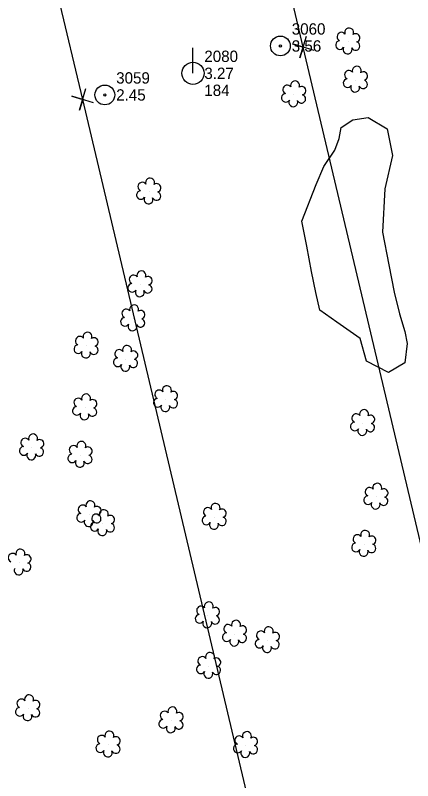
# Model space of a CAD drawing. Extents: x 3040896 to 3051146, y 687568 to 732976.
# Drawn here: x 3048191.2 to 3048278.9, y 702554.4 to 702723.2 of the extents above; entities that cross this region are included whole.
import ezdxf

# ---------------------------------------------------------------- set-up
doc = ezdxf.new("R2010")
doc.units = 0
for name, color, linetype in [('Exist Other Culture Anchor (Guy Wire) CELL', 7, 'Continuous'), ('Exist Other Culture Anchor (Guy Wire) Cogo Elevation', 7, 'Continuous'), ('Exist Other Culture Anchor (Guy Wire) Cogo Number', 7, 'Continuous'), ('Exist Property Corner CELL', 7, 'Continuous'), ('Exist Right of Way Easement Line', 7, 'Continuous'), ('Exist Right of Way Line', 7, 'Continuous'), ('Exist Utilities Power Pole CELL', 7, 'Continuous'), ('Exist Utilities Power Pole Cogo Comment', 7, 'Continuous'), ('Exist Utilities Power Pole Cogo Elevation', 7, 'Continuous'), ('Exist Utilities Power Pole Cogo Number', 7, 'Continuous'), ('Exist Vegetation Shrub CELL', 7, 'Continuous'), ('Exist Vegetation Woods Line', 7, 'Continuous')]:
    doc.layers.add(name, color=color, linetype=linetype)

# ---------------------------------------------------------------- blocks, each defined once
blk = doc.blocks.new('EXIST UTILITIES POWER POLE')
at = {"layer": 'Exist Utilities Power Pole CELL'}
for q in [(0, 0.1125), (0, 0)]:
    blk.add_line((0, 0), q, dxfattribs=at)
blk.add_circle((0, 0), 0.049, dxfattribs=at)
blk = doc.blocks.new('EXIST OTHER CULTURE ANCHOR (GUY WIRE)')
at = {"layer": 'Exist Other Culture Anchor (Guy Wire) CELL'}
for radius in [0.0436, 0.0048]:
    blk.add_circle((0, 0), radius, dxfattribs=at)

msp = doc.modelspace()

# ---------------------------------------------------------------- linework, layer by layer
at = {"layer": 'Exist Property Corner CELL'}
for p, q in [((3048254.77, 702716.23), (3048254.77, 702716.23)), ((3048206.12, 702704.68), (3048206.12, 702704.68))]:
    msp.add_line(p, q, dxfattribs=at)
for points in [[(3048257.17, 702715.51), (3048252.38, 702716.94), (3048254.77, 702716.23), (3048254.05, 702713.83), (3048255.49, 702718.62)], [(3048208.52, 702703.96), (3048203.73, 702705.4), (3048206.12, 702704.68), (3048205.4, 702702.29), (3048206.84, 702707.07)]]:
    msp.add_lwpolyline(points, dxfattribs=at)
at = {"layer": 'Exist Right of Way Easement Line'}
for points in [[(3048254.77, 702716.23), (3048181.73, 703022.98), (3048109.08, 703329.22), (3048036.73, 703636.15), (3047963.44, 703942.98), (3047891.14, 704249.37), (3047818.81, 704555.26), (3047745.17, 704865.56), (3047672.23, 705171.05)], [(3048206.12, 702704.68), (3048133.09, 703011.42), (3048060.42, 703317.71), (3047988.08, 703624.6), (3047914.8, 703931.43), (3047842.48, 704237.88), (3047770.16, 704543.74), (3047696.53, 704853.98), (3047623.64, 705159.25)], [(3049666.87, 696833.82), (3049559.11, 697113.37), (3049470.49, 697444.6), (3049413.18, 697783.79), (3049397.81, 698080.1), (3049375.2, 698381.33), (3049352.58, 698679.83), (3049330.23, 698981.5), (3049286.13, 699172.17), (3049243.18, 699362.29), (3049142.32, 699669.17), (3049049.87, 699972.98), (3048955.67, 700282.3), (3048862.1, 700588.56), (3048768.88, 700893.61), (3048673.73, 701201.02), (3048581.84, 701506.39), (3048488.68, 701812.86), (3048393.41, 702099.66), (3048327.28, 702409.73), (3048254.77, 702716.23)], [(3049620.05, 696816.27), (3049511.5, 697097.88), (3049421.59, 697433.95), (3049363.4, 697778.31), (3049347.91, 698076.93), (3049325.34, 698377.57), (3049302.71, 698676.1), (3049280.65, 698973.97), (3049237.39, 699161.03), (3049194.94, 699348.94), (3049094.64, 699654.09), (3049002.04, 699958.42), (3048907.84, 700267.72), (3048814.29, 700573.95), (3048721.09, 700878.92), (3048625.91, 701186.42), (3048533.98, 701491.92), (3048441.02, 701797.71), (3048345.09, 702086.53), (3048278.49, 702398.76), (3048206.12, 702704.68)]]:
    msp.add_lwpolyline(points, dxfattribs=at)
at = {"layer": 'Exist Right of Way Line'}
msp.add_arc((3054012.09, 703857.21), 5830.56, 189.850505, 201.384431, dxfattribs=at)
at = {"layer": 'Exist Vegetation Shrub CELL'}
for p, q in [((3048264.68, 702717.4), (3048264.68, 702717.4)), ((3048266.36, 702708.97), (3048266.36, 702708.97)), ((3048252.73, 702705.74), (3048252.73, 702705.74)), ((3048220.75, 702684.31), (3048220.75, 702684.31)), ((3048218.84, 702663.85), (3048218.84, 702663.85)), ((3048217.24, 702656.34), (3048217.24, 702656.34)), ((3048206.95, 702650.32), (3048206.95, 702650.32)), ((3048215.66, 702647.41), (3048215.66, 702647.41)), ((3048224.47, 702638.5), (3048224.47, 702638.5)), ((3048206.63, 702636.69), (3048206.63, 702636.69)), ((3048267.95, 702633.25), (3048267.95, 702633.25)), ((3048194.92, 702627.87), (3048194.92, 702627.87)), ((3048205.6, 702626.24), (3048205.6, 702626.24)), ((3048270.88, 702617.01), (3048270.88, 702617.01)), ((3048207.57, 702613.12), (3048207.57, 702613.12)), ((3048235.2, 702612.55), (3048235.2, 702612.55)), ((3048210.55, 702611.15), (3048210.55, 702611.15)), ((3048268.22, 702606.59), (3048268.22, 702606.59)), ((3048192.12, 702602.47), (3048192.12, 702602.47)), ((3048233.71, 702590.84), (3048233.71, 702590.84)), ((3048239.7, 702586.78), (3048239.7, 702586.78)), ((3048246.92, 702585.35), (3048246.92, 702585.35)), ((3048233.97, 702579.69), (3048233.97, 702579.69)), ((3048194.05, 702570.34), (3048194.05, 702570.34)), ((3048225.68, 702567.67), (3048225.68, 702567.67)), ((3048211.79, 702562.33), (3048211.79, 702562.33)), ((3048242.12, 702562.21), (3048242.12, 702562.21))]:
    msp.add_line(p, q, dxfattribs=at)
for centre, radius, start, end in [((3048264.91, 702719.44), 0.99, 334.8391, 200.4717), ((3048263.2, 702718.52), 0.968, 35.8908, 245.4216), ((3048266.35, 702718.26), 0.929, 284.4567, 126.0861), ((3048262.88, 702716.69), 0.955, 95.1099, 327.9534), ((3048266.32, 702716.47), 0.937, 204.9913, 73.4601), ((3048264.55, 702715.71), 0.984, 151.2797, 21.387), ((3048266.59, 702711.01), 0.99, 334.8391, 200.4717), ((3048264.88, 702710.1), 0.968, 35.8908, 245.4216), ((3048268.03, 702709.84), 0.929, 284.4567, 126.0861), ((3048252.96, 702707.78), 0.99, 334.8391, 200.4717), ((3048264.56, 702708.27), 0.955, 95.1099, 327.9534), ((3048268, 702708.04), 0.937, 204.9913, 73.4601), ((3048251.25, 702706.87), 0.968, 35.8908, 245.4216), ((3048254.41, 702706.61), 0.929, 284.4567, 126.0861), ((3048266.23, 702707.29), 0.984, 151.2797, 21.387), ((3048250.93, 702705.04), 0.955, 95.1099, 327.9534), ((3048254.37, 702704.81), 0.937, 204.9913, 73.4601), ((3048252.6, 702704.06), 0.984, 151.2797, 21.387), ((3048219.27, 702685.44), 0.968, 35.8908, 245.4216), ((3048220.98, 702686.35), 0.99, 334.8391, 200.4717), ((3048218.95, 702683.61), 0.955, 95.1099, 327.9534), ((3048222.42, 702685.18), 0.929, 284.4567, 126.0861), ((3048220.62, 702682.63), 0.984, 151.2797, 21.387), ((3048222.39, 702683.38), 0.937, 204.9913, 73.4601), ((3048219.07, 702665.89), 0.99, 334.8391, 200.4717), ((3048217.35, 702664.97), 0.968, 35.8908, 245.4216), ((3048220.51, 702664.71), 0.929, 284.4567, 126.0861), ((3048217.04, 702663.14), 0.955, 95.1099, 327.9534), ((3048218.71, 702662.16), 0.984, 151.2797, 21.387), ((3048220.47, 702662.92), 0.937, 204.9913, 73.4601), ((3048217.46, 702658.38), 0.99, 334.8391, 200.4717), ((3048215.75, 702657.46), 0.968, 35.8908, 245.4216), ((3048218.91, 702657.21), 0.929, 284.4567, 126.0861), ((3048215.43, 702655.63), 0.955, 95.1099, 327.9534), ((3048218.87, 702655.41), 0.937, 204.9913, 73.4601), ((3048217.11, 702654.65), 0.984, 151.2797, 21.387), ((3048207.18, 702652.36), 0.99, 334.8391, 200.4717), ((3048205.47, 702651.45), 0.968, 35.8908, 245.4216), ((3048208.63, 702651.19), 0.929, 284.4567, 126.0861), ((3048205.15, 702649.62), 0.955, 95.1099, 327.9534), ((3048206.82, 702648.64), 0.984, 151.2797, 21.387), ((3048208.59, 702649.39), 0.937, 204.9913, 73.4601), ((3048214.17, 702648.54), 0.968, 35.8908, 245.4216), ((3048215.89, 702649.45), 0.99, 334.8391, 200.4717), ((3048217.33, 702648.28), 0.929, 284.4567, 126.0861), ((3048213.86, 702646.71), 0.955, 95.1099, 327.9534), ((3048215.53, 702645.73), 0.984, 151.2797, 21.387), ((3048217.29, 702646.48), 0.937, 204.9913, 73.4601), ((3048224.7, 702640.54), 0.99, 334.8391, 200.4717), ((3048206.86, 702638.73), 0.99, 334.8391, 200.4717), ((3048222.98, 702639.62), 0.968, 35.8908, 245.4216), ((3048226.14, 702639.37), 0.929, 284.4567, 126.0861), ((3048205.15, 702637.82), 0.968, 35.8908, 245.4216), ((3048208.3, 702637.56), 0.929, 284.4567, 126.0861), ((3048222.67, 702637.79), 0.955, 95.1099, 327.9534), ((3048224.34, 702636.81), 0.984, 151.2797, 21.387), ((3048226.1, 702637.57), 0.937, 204.9913, 73.4601), ((3048204.83, 702635.99), 0.955, 95.1099, 327.9534), ((3048208.27, 702635.76), 0.937, 204.9913, 73.4601), ((3048268.18, 702635.29), 0.99, 334.8391, 200.4717), ((3048206.5, 702635.01), 0.984, 151.2797, 21.387), ((3048266.46, 702634.38), 0.968, 35.8908, 245.4216), ((3048269.62, 702634.12), 0.929, 284.4567, 126.0861), ((3048266.15, 702632.55), 0.955, 95.1099, 327.9534), ((3048269.58, 702632.32), 0.937, 204.9913, 73.4601), ((3048195.15, 702629.91), 0.99, 334.8391, 200.4717), ((3048267.82, 702631.57), 0.984, 151.2797, 21.387), ((3048193.43, 702628.99), 0.968, 35.8908, 245.4216), ((3048196.59, 702628.74), 0.929, 284.4567, 126.0861), ((3048205.83, 702628.28), 0.99, 334.8391, 200.4717), ((3048193.12, 702627.16), 0.955, 95.1099, 327.9534), ((3048196.55, 702626.94), 0.937, 204.9913, 73.4601), ((3048204.12, 702627.37), 0.968, 35.8908, 245.4216), ((3048207.27, 702627.11), 0.929, 284.4567, 126.0861), ((3048194.79, 702626.18), 0.984, 151.2797, 21.387), ((3048203.8, 702625.53), 0.955, 95.1099, 327.9534), ((3048207.24, 702625.31), 0.937, 204.9913, 73.4601), ((3048205.47, 702624.55), 0.984, 151.2797, 21.387), ((3048269.4, 702618.14), 0.968, 35.8908, 245.4216), ((3048271.11, 702619.05), 0.99, 334.8391, 200.4717), ((3048272.56, 702617.88), 0.929, 284.4567, 126.0861), ((3048269.08, 702616.3), 0.955, 95.1099, 327.9534), ((3048207.8, 702615.17), 0.99, 334.8391, 200.4717), ((3048235.43, 702614.59), 0.99, 334.8391, 200.4717), ((3048270.76, 702615.32), 0.984, 151.2797, 21.387), ((3048272.52, 702616.08), 0.937, 204.9913, 73.4601), ((3048206.09, 702614.25), 0.968, 35.8908, 245.4216), ((3048209.24, 702613.99), 0.929, 284.4567, 126.0861), ((3048210.78, 702613.19), 0.99, 334.8391, 200.4717), ((3048233.72, 702613.68), 0.968, 35.8908, 245.4216), ((3048236.87, 702613.42), 0.929, 284.4567, 126.0861), ((3048205.77, 702612.42), 0.955, 95.1099, 327.9534), ((3048209.07, 702612.28), 0.968, 35.8908, 245.4216), ((3048209.21, 702612.2), 0.937, 204.9913, 73.4601), ((3048212.22, 702612.02), 0.929, 284.4567, 126.0861), ((3048233.4, 702611.85), 0.955, 95.1099, 327.9534), ((3048236.84, 702611.62), 0.937, 204.9913, 73.4601), ((3048207.44, 702611.44), 0.984, 151.2797, 21.387), ((3048208.75, 702610.45), 0.955, 95.1099, 327.9534), ((3048212.19, 702610.22), 0.937, 204.9913, 73.4601), ((3048235.07, 702610.87), 0.984, 151.2797, 21.387), ((3048210.42, 702609.47), 0.984, 151.2797, 21.387), ((3048266.73, 702607.72), 0.968, 35.8908, 245.4216), ((3048268.44, 702608.63), 0.99, 334.8391, 200.4717), ((3048269.89, 702607.46), 0.929, 284.4567, 126.0861), ((3048192.35, 702604.51), 0.99, 334.8391, 200.4717), ((3048266.41, 702605.88), 0.955, 95.1099, 327.9534), ((3048268.09, 702604.91), 0.984, 151.2797, 21.387), ((3048269.85, 702605.66), 0.937, 204.9913, 73.4601), ((3048190.64, 702603.6), 0.968, 35.8908, 245.4216), ((3048193.79, 702603.34), 0.929, 284.4567, 126.0861), ((3048193.76, 702601.54), 0.937, 204.9913, 73.4601), ((3048191.99, 702600.79), 0.984, 151.2797, 21.387), ((3048233.94, 702592.88), 0.99, 334.8391, 200.4717), ((3048232.23, 702591.96), 0.968, 35.8908, 245.4216), ((3048235.39, 702591.71), 0.929, 284.4567, 126.0861), ((3048231.91, 702590.13), 0.955, 95.1099, 327.9534), ((3048235.35, 702589.91), 0.937, 204.9913, 73.4601), ((3048233.59, 702589.15), 0.984, 151.2797, 21.387), ((3048238.21, 702587.91), 0.968, 35.8908, 245.4216), ((3048239.93, 702588.82), 0.99, 334.8391, 200.4717), ((3048241.37, 702587.65), 0.929, 284.4567, 126.0861), ((3048247.15, 702587.39), 0.99, 334.8391, 200.4717), ((3048237.9, 702586.07), 0.955, 95.1099, 327.9534), ((3048241.33, 702585.85), 0.937, 204.9913, 73.4601), ((3048245.43, 702586.48), 0.968, 35.8908, 245.4216), ((3048248.59, 702586.22), 0.929, 284.4567, 126.0861), ((3048239.57, 702585.1), 0.984, 151.2797, 21.387), ((3048245.12, 702584.65), 0.955, 95.1099, 327.9534), ((3048248.55, 702584.42), 0.937, 204.9913, 73.4601), ((3048246.79, 702583.67), 0.984, 151.2797, 21.387), ((3048232.49, 702580.82), 0.968, 35.8908, 245.4216), ((3048234.2, 702581.73), 0.99, 334.8391, 200.4717), ((3048232.17, 702578.99), 0.955, 95.1099, 327.9534), ((3048235.64, 702580.56), 0.929, 284.4567, 126.0861), ((3048233.84, 702578.01), 0.984, 151.2797, 21.387), ((3048235.61, 702578.76), 0.937, 204.9913, 73.4601), ((3048194.28, 702572.38), 0.99, 334.8391, 200.4717), ((3048192.57, 702571.46), 0.968, 35.8908, 245.4216), ((3048195.73, 702571.21), 0.929, 284.4567, 126.0861), ((3048192.25, 702569.63), 0.955, 95.1099, 327.9534), ((3048195.69, 702569.41), 0.937, 204.9913, 73.4601), ((3048224.2, 702568.79), 0.968, 35.8908, 245.4216), ((3048225.91, 702569.71), 0.99, 334.8391, 200.4717), ((3048193.93, 702568.65), 0.984, 151.2797, 21.387), ((3048227.35, 702568.54), 0.929, 284.4567, 126.0861), ((3048223.88, 702566.96), 0.955, 95.1099, 327.9534), ((3048225.55, 702565.98), 0.984, 151.2797, 21.387), ((3048227.32, 702566.74), 0.937, 204.9913, 73.4601), ((3048212.02, 702564.37), 0.99, 334.8391, 200.4717), ((3048242.35, 702564.25), 0.99, 334.8391, 200.4717), ((3048210.31, 702563.46), 0.968, 35.8908, 245.4216), ((3048213.47, 702563.2), 0.929, 284.4567, 126.0861), ((3048240.64, 702563.34), 0.968, 35.8908, 245.4216), ((3048243.79, 702563.08), 0.929, 284.4567, 126.0861), ((3048209.99, 702561.62), 0.955, 95.1099, 327.9534), ((3048213.43, 702561.4), 0.937, 204.9913, 73.4601), ((3048240.32, 702561.51), 0.955, 95.1099, 327.9534), ((3048243.76, 702561.28), 0.937, 204.9913, 73.4601), ((3048211.66, 702560.64), 0.984, 151.2797, 21.387), ((3048241.99, 702560.53), 0.984, 151.2797, 21.387)]:
    msp.add_arc(centre, radius, start, end, dxfattribs=at)
at = {"layer": 'Exist Vegetation Woods Line'}
msp.add_lwpolyline([(3048272.25, 702675.39), (3048273.63, 702668.24), (3048274.81, 702662.19), (3048275.98, 702657.41), (3048277.16, 702653.52), (3048277.68, 702650.84), (3048277.16, 702646.6), (3048273.62, 702644.46), (3048268.75, 702646.93), (3048267.33, 702651.98), (3048262.18, 702655.53), (3048258.42, 702658.19), (3048257.57, 702662.07), (3048256.62, 702666.76), (3048255.54, 702672.3), (3048254.48, 702677.82), (3048257.62, 702685.9), (3048259.32, 702689.86), (3048261.77, 702693.52), (3048262.72, 702696.1), (3048263.12, 702698.48), (3048265.72, 702700.16), (3048269.13, 702700.71), (3048273.29, 702698.23), (3048274.5, 702692.3), (3048272.78, 702684.98), (3048272.25, 702675.39)], dxfattribs=at)

# ---------------------------------------------------------------- block references
at = {"layer": 'Exist Other Culture Anchor (Guy Wire) CELL', "xscale": 50, "yscale": 50}
for p in [(3048249.74, 702716.48), (3048211, 702705.67)]:
    msp.add_blockref('EXIST OTHER CULTURE ANCHOR (GUY WIRE)', p, dxfattribs=at)
at = {"layer": 'Exist Utilities Power Pole CELL', "xscale": 50, "yscale": 50}
msp.add_blockref('EXIST UTILITIES POWER POLE', (3048230.45, 702710.45), dxfattribs=at)

# ---------------------------------------------------------------- texts
at = {"layer": 'Exist Other Culture Anchor (Guy Wire) Cogo Elevation'}
for s, p in [('3.56', (3048252.24, 702715.23)), ('2.45', (3048213.5, 702704.43))]:
    msp.add_text(s, height=2.5, dxfattribs=at).set_placement(p)
at = {"layer": 'Exist Other Culture Anchor (Guy Wire) Cogo Number'}
for s, p in [('3060', (3048252.24, 702718.98)), ('3059', (3048213.5, 702708.18))]:
    msp.add_text(s, height=2.5, dxfattribs=at).set_placement(p)
at = {"layer": 'Exist Utilities Power Pole Cogo Comment'}
msp.add_text('184', height=2.5, dxfattribs=at).set_placement((3048232.95, 702705.45))
at = {"layer": 'Exist Utilities Power Pole Cogo Elevation'}
msp.add_text('3.27', height=2.5, dxfattribs=at).set_placement((3048232.95, 702709.2))
at = {"layer": 'Exist Utilities Power Pole Cogo Number'}
msp.add_text('2080', height=2.5, dxfattribs=at).set_placement((3048232.95, 702712.95))

doc.saveas('drawing.dxf')
